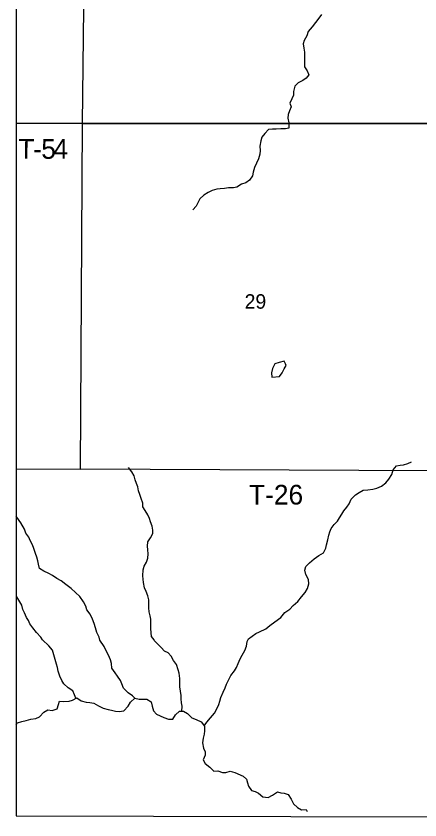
# Model space of a CAD drawing. Extents: x 1772825 to 1773716, y 1138558 to 1139032.
# Drawn here: x 1772825.358 to 1772825.94, y 1138558.126 to 1138559.287 of the extents above; entities that cross this region are included whole.
import ezdxf

# ---------------------------------------------------------------- set-up
doc = ezdxf.new("R2010")
doc.units = 0
for name, color, linetype in [('GM_X_Minor_Lake', 7, 'Continuous'), ('GM_X_Minor_River', 7, 'Continuous'), ('GM_X_Section', 7, 'Continuous'), ('GM_X_Section_Text', 7, 'Continuous'), ('GM_X_Township', 7, 'Continuous'), ('GM_X_Township_Road_Text', 7, 'Continuous')]:
    doc.layers.add(name, color=color, linetype=linetype)

msp = doc.modelspace()

# ---------------------------------------------------------------- linework, layer by layer
at = {"layer": 'GM_X_Minor_Lake'}
for points in [[(1772825.7464, 1138558.7846), (1772825.7447, 1138558.7885), (1772825.7371, 1138558.7864), (1772825.7309, 1138558.7845), (1772825.7277, 1138558.778), (1772825.7265, 1138558.7718), (1772825.7267, 1138558.7652)], [(1772825.7267, 1138558.7652), (1772825.7377, 1138558.7665), (1772825.7419, 1138558.7714), (1772825.7447, 1138558.7775), (1772825.7473, 1138558.7824), (1772825.7464, 1138558.7846)]]:
    msp.add_lwpolyline(points, dxfattribs=at)
at = {"layer": 'GM_X_Minor_River'}
for points in [[(1772825.7983, 1138559.289), (1772825.7944, 1138559.2835)], [(1772825.7944, 1138559.2835), (1772825.7898, 1138559.2773), (1772825.7851, 1138559.2714), (1772825.7792, 1138559.2646), (1772825.777, 1138559.2581), (1772825.7734, 1138559.2513), (1772825.7719, 1138559.2464), (1772825.773, 1138559.2405), (1772825.7739, 1138559.2348), (1772825.7741, 1138559.2289), (1772825.7741, 1138559.2232), (1772825.7739, 1138559.2185), (1772825.7738, 1138559.2132), (1772825.7779, 1138559.2075), (1772825.78, 1138559.2018), (1772825.7762, 1138559.1971), (1772825.7713, 1138559.1937), (1772825.7645, 1138559.1901), (1772825.7598, 1138559.1853), (1772825.7581, 1138559.1779), (1772825.7581, 1138559.1726), (1772825.7558, 1138559.1671), (1772825.7528, 1138559.1612), (1772825.7545, 1138559.1559), (1772825.7522, 1138559.15), (1772825.7503, 1138559.1444), (1772825.7499, 1138559.1391), (1772825.7511, 1138559.1324), (1772825.7513, 1138559.1248), (1772825.7463, 1138559.1237), (1772825.7395, 1138559.1239), (1772825.7329, 1138559.1233), (1772825.7278, 1138559.1233), (1772825.7218, 1138559.1229), (1772825.7167, 1138559.1172), (1772825.7123, 1138559.1119), (1772825.7108, 1138559.1064), (1772825.7093, 1138559.099), (1772825.7097, 1138559.0926), (1772825.7093, 1138559.0871), (1772825.7076, 1138559.0806), (1772825.7046, 1138559.0742), (1772825.7017, 1138559.0681), (1772825.7, 1138559.0615), (1772825.6987, 1138559.0562), (1772825.6944, 1138559.0497), (1772825.6892, 1138559.0459), (1772825.683, 1138559.0438), (1772825.6764, 1138559.0399), (1772825.6715, 1138559.0385), (1772825.6643, 1138559.0389), (1772825.6584, 1138559.0376), (1772825.6524, 1138559.0372), (1772825.6475, 1138559.0368), (1772825.6405, 1138559.0349), (1772825.6348, 1138559.0321), (1772825.6287, 1138559.0281), (1772825.6229, 1138559.0228), (1772825.62, 1138559.0173), (1772825.6176, 1138559.0124), (1772825.6129, 1138559.0069)], [(1772825.691, 1138558.3836), (1772825.6931, 1138558.3875), (1772825.6986, 1138558.3916), (1772825.7037, 1138558.3951), (1772825.7092, 1138558.3979), (1772825.7183, 1138558.4019), (1772825.724, 1138558.4068), (1772825.7313, 1138558.4123), (1772825.7395, 1138558.4182), (1772825.7455, 1138558.4258), (1772825.7529, 1138558.4303), (1772825.7574, 1138558.4356), (1772825.7644, 1138558.4417), (1772825.7697, 1138558.4484), (1772825.7746, 1138558.4546), (1772825.7784, 1138558.4601), (1772825.7803, 1138558.4671), (1772825.7795, 1138558.4734), (1772825.7756, 1138558.4806), (1772825.7742, 1138558.4868), (1772825.7759, 1138558.4922), (1772825.7812, 1138558.4971), (1772825.7879, 1138558.5032), (1772825.7945, 1138558.5079), (1772825.8011, 1138558.5117), (1772825.8045, 1138558.5183), (1772825.8058, 1138558.5233), (1772825.8073, 1138558.5307), (1772825.8088, 1138558.5373), (1772825.8104, 1138558.5422), (1772825.8121, 1138558.547), (1772825.8168, 1138558.5528), (1772825.8215, 1138558.5576), (1772825.8245, 1138558.5625), (1772825.8277, 1138558.5676), (1772825.8308, 1138558.5724), (1772825.8351, 1138558.5777), (1772825.8381, 1138558.5824), (1772825.8414, 1138558.5893), (1772825.8476, 1138558.5955), (1772825.8527, 1138558.5991), (1772825.8586, 1138558.602), (1772825.8654, 1138558.6025), (1772825.8722, 1138558.6035), (1772825.8782, 1138558.605), (1772825.8849, 1138558.608), (1772825.8913, 1138558.613), (1772825.8956, 1138558.6183), (1772825.8996, 1138558.6249), (1772825.9019, 1138558.6317), (1772825.9064, 1138558.6376), (1772825.9117, 1138558.6382), (1772825.9168, 1138558.6388), (1772825.923, 1138558.6405), (1772825.9282, 1138558.6431)], [(1772825.5573, 1138558.3848), (1772825.5572, 1138558.3861), (1772825.5534, 1138558.3912), (1772825.5528, 1138558.3963), (1772825.5524, 1138558.4024), (1772825.5524, 1138558.4088), (1772825.5522, 1138558.4162), (1772825.5511, 1138558.421), (1772825.55, 1138558.4267), (1772825.5492, 1138558.4322), (1772825.5492, 1138558.4439), (1772825.5481, 1138558.4498), (1772825.5456, 1138558.4559), (1772825.543, 1138558.4612), (1772825.5416, 1138558.4687), (1772825.5413, 1138558.4737), (1772825.5405, 1138558.4784), (1772825.5411, 1138558.4873), (1772825.5426, 1138558.4923), (1772825.546, 1138558.4983), (1772825.5481, 1138558.504), (1772825.5484, 1138558.5103), (1772825.5477, 1138558.5162), (1772825.5473, 1138558.5213), (1772825.5481, 1138558.5275), (1772825.5518, 1138558.5334), (1772825.5553, 1138558.5395), (1772825.5549, 1138558.5446), (1772825.5541, 1138558.5501), (1772825.552, 1138558.5563), (1772825.5505, 1138558.5613), (1772825.5479, 1138558.5666), (1772825.5439, 1138558.573), (1772825.5409, 1138558.5783), (1772825.5405, 1138558.5835), (1772825.5382, 1138558.5903), (1772825.5365, 1138558.596), (1772825.5346, 1138558.6011), (1772825.5335, 1138558.6072), (1772825.5318, 1138558.6119), (1772825.5297, 1138558.6172), (1772825.5284, 1138558.6227), (1772825.5246, 1138558.6286), (1772825.5199, 1138558.6348)], [(1772825.4785, 1138558.3855), (1772825.4776, 1138558.3899), (1772825.4745, 1138558.3969), (1772825.4723, 1138558.4037), (1772825.4706, 1138558.4099), (1772825.4683, 1138558.4158), (1772825.4647, 1138558.4232), (1772825.4601, 1138558.4297), (1772825.4583, 1138558.4346), (1772825.4552, 1138558.4408), (1772825.4499, 1138558.4488), (1772825.4371, 1138558.4602), (1772825.4295, 1138558.4659), (1772825.4227, 1138558.4715), (1772825.4165, 1138558.4748), (1772825.4102, 1138558.4789), (1772825.4053, 1138558.482), (1772825.3981, 1138558.4854), (1772825.3919, 1138558.4892), (1772825.3902, 1138558.4952), (1772825.3894, 1138558.5002), (1772825.3879, 1138558.5057), (1772825.386, 1138558.5106), (1772825.3835, 1138558.518), (1772825.3815, 1138558.5233), (1772825.3784, 1138558.5297), (1772825.3764, 1138558.5345), (1772825.3718, 1138558.5402), (1772825.3701, 1138558.5457), (1772825.3648, 1138558.5551), (1772825.359, 1138558.5631), (1772825.3579, 1138558.5648)], [(1772825.396, 1138558.3863), (1772825.3934, 1138558.3898), (1772825.3873, 1138558.3965), (1772825.3821, 1138558.4033), (1772825.3777, 1138558.4092), (1772825.3756, 1138558.4139), (1772825.373, 1138558.4186), (1772825.3699, 1138558.4253), (1772825.3677, 1138558.43), (1772825.366, 1138558.4363), (1772825.362, 1138558.4433), (1772825.3588, 1138558.448), (1772825.3579, 1138558.4488)], [(1772825.4443, 1138558.3018), (1772825.442, 1138558.3066), (1772825.4396, 1138558.3123), (1772825.433, 1138558.3167), (1772825.4268, 1138558.3225), (1772825.424, 1138558.3274), (1772825.421, 1138558.3339), (1772825.4188, 1138558.341), (1772825.4177, 1138558.3463), (1772825.4163, 1138558.3512), (1772825.4144, 1138558.3577), (1772825.4122, 1138558.3644), (1772825.4102, 1138558.371), (1772825.405, 1138558.3774), (1772825.396, 1138558.3863)], [(1772825.5294, 1138558.3017), (1772825.5257, 1138558.3052), (1772825.5194, 1138558.3096), (1772825.5127, 1138558.3163), (1772825.5105, 1138558.3224), (1772825.5084, 1138558.3275), (1772825.5043, 1138558.3337), (1772825.501, 1138558.3384), (1772825.4961, 1138558.3451), (1772825.4954, 1138558.3522), (1772825.4943, 1138558.3575), (1772825.4912, 1138558.3638), (1772825.4878, 1138558.3701), (1772825.4847, 1138558.3767), (1772825.4785, 1138558.3855)], [(1772825.5971, 1138558.2833), (1772825.5972, 1138558.2902), (1772825.5967, 1138558.295), (1772825.5962, 1138558.3012), (1772825.5961, 1138558.306), (1772825.595, 1138558.3119), (1772825.5943, 1138558.3183), (1772825.594, 1138558.3257), (1772825.5939, 1138558.3305), (1772825.5932, 1138558.3379), (1772825.5917, 1138558.3427), (1772825.5893, 1138558.3503), (1772825.5848, 1138558.3562), (1772825.5815, 1138558.3625), (1772825.577, 1138558.3673), (1772825.5721, 1138558.3696), (1772825.567, 1138558.3752), (1772825.5573, 1138558.3848)], [(1772825.6292, 1138558.2621), (1772825.6332, 1138558.2673), (1772825.6382, 1138558.2735), (1772825.644, 1138558.2805), (1772825.6475, 1138558.2865), (1772825.6502, 1138558.2927), (1772825.6518, 1138558.2976), (1772825.6533, 1138558.3028), (1772825.6565, 1138558.3105), (1772825.6594, 1138558.3169), (1772825.6615, 1138558.3222), (1772825.6642, 1138558.3281), (1772825.6677, 1138558.3347), (1772825.6729, 1138558.3413), (1772825.6758, 1138558.3462), (1772825.6783, 1138558.3522), (1772825.6811, 1138558.3585), (1772825.684, 1138558.3641), (1772825.6876, 1138558.3709), (1772825.6904, 1138558.3772), (1772825.691, 1138558.3836)], [(1772825.3579, 1138558.2637), (1772825.36, 1138558.2662), (1772825.3661, 1138558.2682), (1772825.3723, 1138558.2695), (1772825.3794, 1138558.2715), (1772825.3864, 1138558.2726), (1772825.3916, 1138558.275), (1772825.3977, 1138558.2818), (1772825.4038, 1138558.2853), (1772825.4101, 1138558.2843), (1772825.4171, 1138558.2863), (1772825.4191, 1138558.2926), (1772825.4204, 1138558.2977), (1772825.4263, 1138558.2972), (1772825.4343, 1138558.2974), (1772825.4392, 1138558.299), (1772825.4455, 1138558.3026), (1772825.4518, 1138558.2979), (1772825.459, 1138558.2963), (1772825.4641, 1138558.2957), (1772825.4699, 1138558.2949), (1772825.4769, 1138558.2907), (1772825.4835, 1138558.2874), (1772825.4905, 1138558.2858), (1772825.4955, 1138558.2844), (1772825.5013, 1138558.283), (1772825.5068, 1138558.2826), (1772825.5133, 1138558.2838), (1772825.5194, 1138558.2904), (1772825.5231, 1138558.2961), (1772825.5294, 1138558.3017), (1772825.5355, 1138558.3005), (1772825.5415, 1138558.3003), (1772825.5463, 1138558.3004), (1772825.5529, 1138558.2967), (1772825.554, 1138558.2905), (1772825.5562, 1138558.2838), (1772825.5605, 1138558.2786), (1772825.5656, 1138558.2765), (1772825.5709, 1138558.2742), (1772825.5775, 1138558.2716), (1772825.5838, 1138558.2714), (1772825.5876, 1138558.278), (1772825.5934, 1138558.2832), (1772825.5993, 1138558.2834), (1772825.6053, 1138558.2797), (1772825.6113, 1138558.2734), (1772825.6175, 1138558.271), (1772825.6247, 1138558.2679), (1772825.6298, 1138558.2614), (1772825.6297, 1138558.2546), (1772825.6291, 1138558.2499), (1772825.6279, 1138558.244), (1772825.6269, 1138558.2374), (1772825.6281, 1138558.2298), (1772825.6307, 1138558.2244), (1772825.6305, 1138558.2197), (1772825.6277, 1138558.2127), (1772825.6305, 1138558.2075), (1772825.6371, 1138558.2025), (1772825.6429, 1138558.1966), (1772825.6488, 1138558.1969), (1772825.6558, 1138558.1944), (1772825.6606, 1138558.1945), (1772825.6665, 1138558.1963), (1772825.6733, 1138558.1948), (1772825.6854, 1138558.1893), (1772825.6903, 1138558.1851), (1772825.6919, 1138558.1798), (1772825.6932, 1138558.175), (1772825.6973, 1138558.1687), (1772825.7026, 1138558.1673), (1772825.7075, 1138558.1646), (1772825.7139, 1138558.1594), (1772825.7213, 1138558.1586), (1772825.7278, 1138558.1621), (1772825.7349, 1138558.1666), (1772825.7398, 1138558.1654), (1772825.7445, 1138558.1648), (1772825.7504, 1138558.1629), (1772825.7545, 1138558.156), (1772825.7578, 1138558.1493), (1772825.7637, 1138558.1439), (1772825.7697, 1138558.1408), (1772825.7762, 1138558.1412), (1772825.7777, 1138558.1383)]]:
    msp.add_lwpolyline(points, dxfattribs=at)
at = {"layer": 'GM_X_Section'}
for p, q in [((1772825.3579, 1138559.6317), (1772825.3579, 1138559.1321)), ((1772825.3579, 1138559.1321), (1772825.3579, 1138558.6328))]:
    msp.add_line(p, q, dxfattribs=at)
for points in [[(1772825.3579, 1138559.1321), (1772825.4538, 1138559.1316), (1772825.4596, 1138559.6311), (1772825.3579, 1138559.6317)], [(1772825.3579, 1138558.6328), (1772825.4506, 1138558.6324), (1772825.4538, 1138559.1316), (1772825.3579, 1138559.1321)]]:
    msp.add_lwpolyline(points, dxfattribs=at)
for points in [[(1772825.4596, 1138559.6311), (1772825.964, 1138559.63), (1772825.9581, 1138559.1314), (1772825.4538, 1138559.1316)], [(1772825.4538, 1138559.1316), (1772825.9581, 1138559.1314), (1772825.9525, 1138558.6303), (1772825.4506, 1138558.6324)]]:
    msp.add_lwpolyline(points, close=True, dxfattribs=at)
at = {"layer": 'GM_X_Township'}
msp.add_line((1772825.3579, 1138561.138), (1772825.3579, 1138558.1321), dxfattribs=at)
msp.add_lwpolyline([(1772825.3579, 1138558.1321), (1772825.9522, 1138558.1305), (1772825.9915, 1138558.1302), (1772826.0801, 1138558.1295), (1772826.1413, 1138558.129), (1772826.1641, 1138558.1288), (1772826.1886, 1138558.1293), (1772826.2312, 1138558.1291), (1772826.3845, 1138558.127), (1772826.9572, 1138558.1261)], dxfattribs=at)

# ---------------------------------------------------------------- texts
at = {"layer": 'GM_X_Section_Text'}
msp.add_text('29', height=0.02093, rotation=0, dxfattribs=at).set_placement((1772825.6875, 1138558.8642))
at = {"layer": 'GM_X_Township_Road_Text'}
for s, height, rotation, p in [('T', 0.0284, 358.8857, (1772825.3607, 1138559.0811)), ('5', 0.0284, 359.9568, (1772825.3942, 1138559.0807)), ('4', 0.0284, 359.9991, (1772825.4117, 1138559.0807)), ('-', 0.0284, 359.8175, (1772825.3824, 1138559.0807)), ('T-26', 0.02841, 0, (1772825.6938, 1138558.5815))]:
    msp.add_text(s, height=height, rotation=rotation, dxfattribs=at).set_placement(p)

doc.saveas('drawing.dxf')
